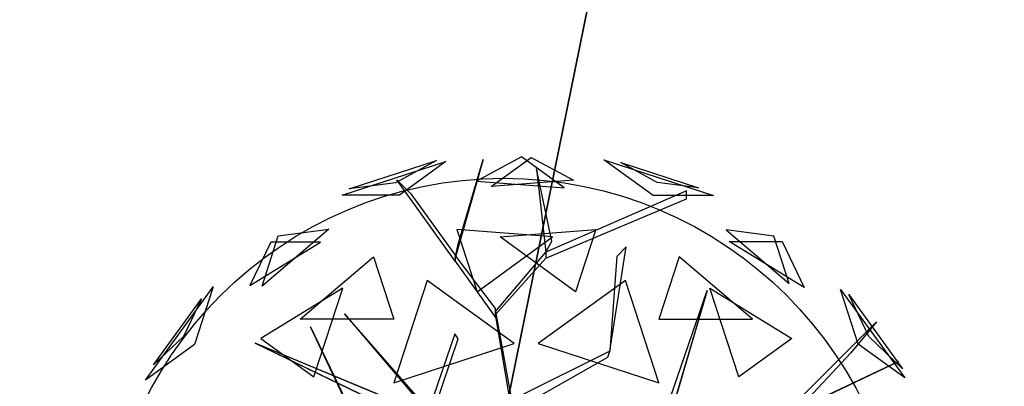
# Model space of a CAD drawing. Extents: x 22936 to 50368, y -4877 to 31080.
# Tile 592 of 601: x 47674 to 47981, y 6767 to 6881. Entities that reach past the tile are written whole.
import ezdxf

# ---------------------------------------------------------------- set-up
doc = ezdxf.new("R2010")
doc.units = 0
doc.layers.get('0').update_dxf_attribs({"linetype": 'CONTINUOUS'})
for name, color, linetype in [('00_TRACE_ARBRE', 3, 'CONTINUOUS'), ('00_TRACE_RDC', 241, 'CONTINUOUS'), ('08_AMENAGEMENTS_EXTERIEURS', 253, 'CONTINUOUS'), ('09_VEGETATION', 134, 'CONTINUOUS')]:
    doc.layers.add(name, color=color, linetype=linetype)

# ---------------------------------------------------------------- blocks, each defined once
blk = doc.blocks.new('TREE_GEOMETRIC_ROUND')
at = {"color": 7}
for p, q in [((73.1, 1727.2, 3565.9), (-113.8, 1626.2, 3265.8)), ((-53.5, 1603.3, 4661.7), (113.7, 1724.9, 4337.8)), ((250.8, 1598.1, 3199.5), (73.1, 1727.2, 3565.9)), ((113.7, 1724.9, 4337.8), (289.6, 1629.8, 4599.3)), ((-673.9, 1568, 4186.4), (-241.2, 1708.6, 4186.4)), ((-643.6, 1593.8, 3733.7), (-280.9, 1711.6, 3733.7)), ((-280.9, 1711.6, 3733.7), (-451.4, 1619.5, 3459.9)), ((-241.2, 1708.6, 4186.4), (-434.7, 1568, 4561.2)), ((-85.8, 1715.6, 3023), (-202.9, 1305.5, 3253.2)), ((-190.4, 1364.1, 3253.2), (-85.8, 1715.6, 3023)), ((620.5, 1566.6, 3316.1), (416.4, 1714.8, 3736.8)), ((416.4, 1714.8, 3736.8), (872.7, 1566.6, 3736.8)), ((638.1, 1620.9, 4415.9), (486, 1703.1, 4189.8)), ((486, 1703.1, 4189.8), (809.5, 1598, 4189.8)), ((136, 1677.9, 3577.5), (173.7, 1330.6, 3577.5)), ((198.8, 1376.7, 3650.7), (136, 1677.9, 3577.5)), ((-451.4, 1619.5, 3459.9), (-643.6, 1593.8, 3733.7)), ((-445.6, 1631.9, 3284.6), (-387.1, 1573.3, 3300.2)), ((-202.9, 1293, 3242.7), (-445.6, 1631.9, 3284.6)), ((-113.8, 1626.2, 3265.8), (250.8, 1598.1, 3199.5)), ((289.6, 1629.8, 4599.3), (-53.5, 1603.3, 4661.7)), ((809.5, 1598, 4189.8), (638.1, 1620.9, 4415.9)), ((-434.7, 1568, 4561.2), (-673.9, 1568, 4186.4)), ((-387.1, 1573.3, 3300.2), (-202.9, 1318.1, 3300.2)), ((759.5, 1585.9, 4205.1), (173.7, 1330.6, 3577.5)), ((872.7, 1566.6, 3736.8), (620.5, 1566.6, 3316.1)), ((759.5, 1552.4, 4205.1), (759.5, 1585.9, 4205.1)), ((173.7, 1305.5, 3608.8), (759.5, 1552.4, 4205.1)), ((-728.6, 1426.5, 3265.8), (-1007, 1189.4, 3199.5)), ((-1007, 1189.4, 3199.5), (-939.1, 1398.3, 3565.9)), ((-939.1, 1398.3, 3565.9), (-728.6, 1426.5, 3265.8)), ((-196.4, 1424.5, 2902.3), (-112.1, 1165, 2577.8)), ((202.6, 1393.7, 2829.7), (-196.4, 1424.5, 2902.3)), ((-112.1, 1165, 2577.8), (202.6, 1393.7, 2829.7)), ((-16.4, 1393.7, 5031.1), (382.6, 1424.5, 4958.5)), ((298.3, 1165, 5283), (-16.4, 1393.7, 5031.1)), ((382.6, 1424.5, 4958.5), (298.3, 1165, 5283)), ((925.3, 1423.3, 4599.3), (1187.4, 1200.2, 4661.7)), ((1123.5, 1396.8, 4337.8), (925.3, 1423.3, 4599.3)), ((1187.4, 1200.2, 4661.7), (1123.5, 1396.8, 4337.8)), ((-1057.1, 1192.3, 4599.3), (-763.9, 1372.5, 4661.7)), ((-970.7, 1372.5, 4337.8), (-1057.1, 1192.3, 4599.3)), ((-763.9, 1372.5, 4661.7), (-970.7, 1372.5, 4337.8)), ((-202.9, 1305.5, 3253.2), (-190.4, 1364.1, 3253.2)), ((173.7, 1330.6, 3577.5), (198.8, 1376.7, 3650.7)), ((440.3, 918.1, 4131.9), (508.8, 1353.2, 4822.3)), ((508.8, 1353.2, 4822.3), (469.9, 1312.8, 4644.5)), ((1249.6, 1183.3, 3265.8), (938.1, 1374.8, 3199.5)), ((938.1, 1374.8, 3199.5), (1157.7, 1374.8, 3565.9)), ((1157.7, 1374.8, 3565.9), (1249.6, 1183.3, 3265.8)), ((-847.9, 1052.3, 2829.7), (-543.2, 1311.8, 2902.3)), ((-543.2, 1311.8, 2902.3), (-458.8, 1052.3, 2577.8)), ((-35.6, 1096.3, 3315.9), (-202.9, 1318.1, 3300.2)), ((-202.9, 1318.1, 3300.2), (-202.9, 1293, 3242.7)), ((-35.6, 1083.8, 3300.2), (173.7, 1330.6, 3577.5)), ((173.7, 1330.6, 3577.5), (173.7, 1305.5, 3608.8)), ((469.9, 1312.8, 4644.5), (440.3, 918.1, 4074.4)), ((729.4, 1311.8, 4958.5), (645, 1052.3, 5283)), ((1034.1, 1052.3, 5031.1), (729.4, 1311.8, 4958.5)), ((-202.9, 1293, 3242.7), (-35.6, 1058.6, 3242.7)), ((173.7, 1305.5, 3608.8), (-35.6, 1071.2, 3326.4)), ((-319.5, 1213.2, 5178.3), (-458, 787, 5468.4)), ((43.2, 949.8, 5468.4), (-319.5, 1213.2, 5178.3)), ((505.7, 1213.2, 2682.5), (143.1, 949.8, 2392.4)), ((644.2, 787, 2392.4), (505.7, 1213.2, 2682.5)), ((-1491.6, 798.4, 3736.8), (-1209.6, 1186.5, 3736.8)), ((-1209.6, 1186.5, 3736.8), (-1287.6, 946.6, 3316.1)), ((-670.7, 1181.1, 5031.1), (-1011.6, 971.5, 4958.5)), ((-790.9, 811.1, 5283), (-670.7, 1181.1, 5031.1)), ((659.8, 629.4, 4074.4), (845.8, 1171, 4367.3)), ((845.8, 1171, 4367.3), (695.2, 658.9, 4126.7)), ((977.1, 811.1, 2577.8), (856.9, 1181.1, 2829.7)), ((856.9, 1181.1, 2829.7), (1197.9, 971.5, 2902.3)), ((1475, 947.5, 4561.2), (1401.1, 1175, 4186.4)), ((1401.1, 1175, 4186.4), (1668.5, 806.9, 4186.4)), ((1518.7, 979.3, 3459.9), (1435, 1154.1, 3733.7)), ((1435, 1154.1, 3733.7), (1659.1, 845.6, 3733.7)), ((-1458.9, 861, 4189.8), (-1259, 1136.1, 4189.8)), ((-1259, 1136.1, 4189.8), (-1333.8, 980.2, 4415.9)), ((-664.3, 1074, 5052.5), (-43.9, 347.3, 3886.1)), ((-664.3, 1074, 5042), (-664.3, 1074, 5052.5)), ((-43.9, 368.2, 3797.1), (-664.3, 1074, 5042)), ((-35.6, 1058.6, 3242.7), (-35.6, 1096.3, 3315.9)), ((-35.6, 1071.2, 3326.4), (-35.6, 1083.8, 3300.2)), ((-35.6, 1083.8, 3300.2), (43.9, 648.6, 2772)), ((43.9, 602.6, 2829.5), (-35.6, 1071.2, 3326.4)), ((-458.8, 1052.3, 2577.8), (-847.9, 1052.3, 2829.7)), ((645, 1052.3, 5283), (1034.1, 1052.3, 5031.1)), ((1157, 647.6, 3462.4), (1550.3, 1040.4, 3357.8)), ((1550.3, 1040.4, 3357.8), (1444.2, 912, 3431)), ((-804.6, 1020.4, 3023), (-546, 478.3, 3253.2)), ((-575, 530.8, 3253.2), (-804.6, 1020.4, 3023)), ((-204.6, 990.2, 4205.1), (-334, 613, 3577.5)), ((-191.1, 969.2, 4205.1), (-204.6, 990.2, 4205.1)), ((-1287.6, 946.6, 3316.1), (-1491.6, 798.4, 3736.8)), ((-1333.8, 980.2, 4415.9), (-1458.9, 861, 4189.8)), ((-345.2, 664.2, 3650.7), (-1035.9, 952.1, 3577.5)), ((-1035.9, 952.1, 3577.5), (-334, 613, 3577.5)), ((-1011.6, 971.5, 4958.5), (-790.9, 811.1, 5283)), ((-458, 787, 5468.4), (43.2, 949.8, 5468.4)), ((-317.6, 594, 3608.8), (-191.1, 969.2, 4205.1)), ((143.1, 949.8, 2392.4), (644.2, 787, 2392.4)), ((1197.9, 971.5, 2902.3), (977.1, 811.1, 2577.8)), ((1668.5, 806.9, 4186.4), (1475, 947.5, 4561.2)), ((1659.1, 845.6, 3733.7), (1518.7, 979.3, 3459.9)), ((440.3, 918.1, 4074.4), (61.4, 729.6, 2965.5)), ((432.8, 894.1, 4074.4), (440.3, 918.1, 4074.4)), ((440.3, 918.1, 4074.4), (440.3, 918.1, 4131.9)), ((1444.2, 912, 3431), (1228.9, 681.4, 3488.5)), ((43.9, 673.7, 2892.3), (432.8, 894.1, 4074.4)), ((504.8, 335.9, 3415.3), (1641.7, 875.3, 3593.2)), ((1641.7, 875.3, 3593.2), (504.8, 335.9, 3357.8))]:
    blk.add_line(p, q, dxfattribs=at)
mesh = blk.add_polyface(dxfattribs=at)
corners = [(73.1, 1727.2, 3565.9), (-113.8, 1626.2, 3265.8), (250.8, 1598.1, 3199.5)]
mesh.append_faces([[corners[k] for k in face] for face in [(0, 1, 2)]], dxfattribs={"color": 7})
mesh = blk.add_polyface(dxfattribs=at)
corners = [(-53.5, 1603.3, 4661.7), (113.7, 1724.9, 4337.8), (289.6, 1629.8, 4599.3)]
mesh.append_faces([[corners[k] for k in face] for face in [(0, 1, 2)]], dxfattribs={"color": 7})
mesh = blk.add_polyface(dxfattribs=at)
corners = [(-434.7, 1568, 4561.2), (-673.9, 1568, 4186.4), (-241.2, 1708.6, 4186.4)]
mesh.append_faces([[corners[k] for k in face] for face in [(0, 1, 2)]], dxfattribs={"color": 7})
mesh = blk.add_polyface(dxfattribs=at)
corners = [(-280.9, 1711.6, 3733.7), (-451.4, 1619.5, 3459.9), (-643.6, 1593.8, 3733.7)]
mesh.append_faces([[corners[k] for k in face] for face in [(0, 1, 2)]], dxfattribs={"color": 7})
mesh = blk.add_polyface(dxfattribs=at)
corners = [(-85.8, 1715.6, 3023), (-202.9, 1305.5, 3253.2), (-190.4, 1364.1, 3253.2)]
mesh.append_faces([[corners[k] for k in face] for face in [(0, 1, 2)]], dxfattribs={"color": 7})
mesh = blk.add_polyface(dxfattribs=at)
corners = [(872.7, 1566.6, 3736.8), (620.5, 1566.6, 3316.1), (416.4, 1714.8, 3736.8)]
mesh.append_faces([[corners[k] for k in face] for face in [(0, 1, 2)]], dxfattribs={"color": 7})
mesh = blk.add_polyface(dxfattribs=at)
corners = [(638.1, 1620.9, 4415.9), (486, 1703.1, 4189.8), (809.5, 1598, 4189.8)]
mesh.append_faces([[corners[k] for k in face] for face in [(0, 1, 2)]], dxfattribs={"color": 7})
mesh = blk.add_polyface(dxfattribs=at)
corners = [(136, 1677.9, 3577.5), (173.7, 1330.6, 3577.5), (198.8, 1376.7, 3650.7)]
mesh.append_faces([[corners[k] for k in face] for face in [(0, 1, 2)]], dxfattribs={"color": 7})
mesh = blk.add_polyface(dxfattribs=at)
corners = [(-939.1, 1398.3, 3565.9), (-728.6, 1426.5, 3265.8), (-1007, 1189.4, 3199.5)]
mesh.append_faces([[corners[k] for k in face] for face in [(0, 1, 2)]], dxfattribs={"color": 7})
mesh = blk.add_polyface(dxfattribs=at)
corners = [(-196.4, 1424.5, 2902.3), (-112.1, 1165, 2577.8), (202.6, 1393.7, 2829.7)]
mesh.append_faces([[corners[k] for k in face] for face in [(0, 1, 2)]], dxfattribs={"color": 7})
mesh = blk.add_polyface(dxfattribs=at)
corners = [(298.3, 1165, 5283), (-16.4, 1393.7, 5031.1), (382.6, 1424.5, 4958.5)]
mesh.append_faces([[corners[k] for k in face] for face in [(0, 1, 2)]], dxfattribs={"color": 7})
mesh = blk.add_polyface(dxfattribs=at)
corners = [(1187.4, 1200.2, 4661.7), (1123.5, 1396.8, 4337.8), (925.3, 1423.3, 4599.3)]
mesh.append_faces([[corners[k] for k in face] for face in [(0, 1, 2)]], dxfattribs={"color": 7})
mesh = blk.add_polyface(dxfattribs=at)
corners = [(-763.9, 1372.5, 4661.7), (-970.7, 1372.5, 4337.8), (-1057.1, 1192.3, 4599.3)]
mesh.append_faces([[corners[k] for k in face] for face in [(0, 1, 2)]], dxfattribs={"color": 7})
mesh = blk.add_polyface(dxfattribs=at)
corners = [(1157.7, 1374.8, 3565.9), (1249.6, 1183.3, 3265.8), (938.1, 1374.8, 3199.5)]
mesh.append_faces([[corners[k] for k in face] for face in [(0, 1, 2)]], dxfattribs={"color": 7})
mesh = blk.add_polyface(dxfattribs=at)
corners = [(-543.2, 1311.8, 2902.3), (-458.8, 1052.3, 2577.8), (-847.9, 1052.3, 2829.7)]
mesh.append_faces([[corners[k] for k in face] for face in [(0, 1, 2)]], dxfattribs={"color": 7})
mesh = blk.add_polyface(dxfattribs=at)
corners = [(645, 1052.3, 5283), (1034.1, 1052.3, 5031.1), (729.4, 1311.8, 4958.5)]
mesh.append_faces([[corners[k] for k in face] for face in [(0, 1, 2)]], dxfattribs={"color": 7})
mesh = blk.add_polyface(dxfattribs=at)
corners = [(43.2, 949.8, 5468.4), (-319.5, 1213.2, 5178.3), (-458, 787, 5468.4)]
mesh.append_faces([[corners[k] for k in face] for face in [(0, 1, 2)]], dxfattribs={"color": 7})
mesh = blk.add_polyface(dxfattribs=at)
corners = [(644.2, 787, 2392.4), (505.7, 1213.2, 2682.5), (143.1, 949.8, 2392.4)]
mesh.append_faces([[corners[k] for k in face] for face in [(0, 1, 2)]], dxfattribs={"color": 7})
mesh = blk.add_polyface(dxfattribs=at)
corners = [(-1209.6, 1186.5, 3736.8), (-1287.6, 946.6, 3316.1), (-1491.6, 798.4, 3736.8)]
mesh.append_faces([[corners[k] for k in face] for face in [(0, 1, 2)]], dxfattribs={"color": 7})
mesh = blk.add_polyface(dxfattribs=at)
corners = [(-670.7, 1181.1, 5031.1), (-1011.6, 971.5, 4958.5), (-790.9, 811.1, 5283)]
mesh.append_faces([[corners[k] for k in face] for face in [(0, 1, 2)]], dxfattribs={"color": 7})
mesh = blk.add_polyface(dxfattribs=at)
corners = [(845.8, 1171, 4367.3), (695.2, 658.9, 4126.7), (659.8, 629.4, 4074.4)]
mesh.append_faces([[corners[k] for k in face] for face in [(0, 1, 2)]], dxfattribs={"color": 7})
mesh = blk.add_polyface(dxfattribs=at)
corners = [(1197.9, 971.5, 2902.3), (977.1, 811.1, 2577.8), (856.9, 1181.1, 2829.7)]
mesh.append_faces([[corners[k] for k in face] for face in [(0, 1, 2)]], dxfattribs={"color": 7})
mesh = blk.add_polyface(dxfattribs=at)
corners = [(1401.1, 1175, 4186.4), (1668.5, 806.9, 4186.4), (1475, 947.5, 4561.2)]
mesh.append_faces([[corners[k] for k in face] for face in [(0, 1, 2)]], dxfattribs={"color": 7})
mesh = blk.add_polyface(dxfattribs=at)
corners = [(1435, 1154.1, 3733.7), (1659.1, 845.6, 3733.7), (1518.7, 979.3, 3459.9)]
mesh.append_faces([[corners[k] for k in face] for face in [(0, 1, 2)]], dxfattribs={"color": 7})
mesh = blk.add_polyface(dxfattribs=at)
corners = [(-1259, 1136.1, 4189.8), (-1333.8, 980.2, 4415.9), (-1458.9, 861, 4189.8)]
mesh.append_faces([[corners[k] for k in face] for face in [(0, 1, 2)]], dxfattribs={"color": 7})
mesh = blk.add_polyface(dxfattribs=at)
corners = [(-804.6, 1020.4, 3023), (-546, 478.3, 3253.2), (-575, 530.8, 3253.2)]
mesh.append_faces([[corners[k] for k in face] for face in [(0, 1, 2)]], dxfattribs={"color": 7})
mesh = blk.add_polyface(dxfattribs=at)
corners = [(-345.2, 664.2, 3650.7), (-1035.9, 952.1, 3577.5), (-334, 613, 3577.5)]
mesh.append_faces([[corners[k] for k in face] for face in [(0, 1, 2)]], dxfattribs={"color": 7})
mesh = blk.add_polyface(dxfattribs=at)
corners = [(1641.7, 875.3, 3593.2), (504.8, 335.9, 3357.8), (504.8, 335.9, 3415.3)]
mesh.append_faces([[corners[k] for k in face] for face in [(0, 1, 2)]], dxfattribs={"color": 7})
blk = doc.blocks.new('ARBRE_SIMPLE')
for radius in [250, 17.5]:
    blk.add_circle((0, 0), radius)
blk = doc.blocks.new('GROUPER_1')
at = {"layer": '00_TRACE_ARBRE', "xscale": 0.5, "yscale": 0.5, "zscale": 0.5, "rotation": 10.53798942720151}
blk.add_blockref('ARBRE_SIMPLE', (6210.82, 7318.12), dxfattribs=at)
blk = doc.blocks.new('GROUPER_2')
at = {"layer": '00_TRACE_RDC'}
blk.add_blockref('GROUPER_1', (12098.99, 4265.72), dxfattribs=at)
blk = doc.blocks.new('GROUPER_17')
at = {"layer": '08_AMENAGEMENTS_EXTERIEURS'}
mesh = blk.add_polyface(dxfattribs=at)
corners = [(16.45, 1860.4), (0, 1328), (0, 1844.55), (1795, 1328), (33.02, 1876.27), (49.71, 1892.12), (66.55, 1907.89), (83.55, 1923.55), (100.74, 1939.04), (118.11, 1954.33), (135.7, 1969.37), (153.53, 1984.11), (171.6, 1998.5), (189.93, 2012.5), (208.55, 2026.07), (227.46, 2039.16), (246.69, 2051.72), (266.25, 2063.72), (286.11, 2075.18), (306.26, 2086.08), (326.69, 2096.46), (347.37, 2106.3), (368.28, 2115.64), (389.4, 2124.46), (410.72, 2132.79), (432.21, 2140.64), (453.87, 2148), (475.66, 2154.9), (497.57, 2161.34), (519.59, 2167.33), (541.68, 2172.89), (563.84, 2178.01), (586.04, 2182.71), (608.27, 2187), (630.51, 2190.89), (652.73, 2194.39), (674.92, 2197.5), (697.06, 2200.25), (719.14, 2202.62), (741.15, 2204.62), (763.1, 2206.23), (785, 2207.43), (806.84, 2208.22), (828.63, 2208.57), (850.38, 2208.48), (872.08, 2207.93), (893.75, 2206.9), (915.39, 2205.39), (936.99, 2203.38), (958.57, 2200.86), (980.13, 2197.81), (1001.67, 2194.22), (1023.19, 2190.07), (1044.71, 2185.36), (1066.22, 2180.06), (1087.73, 2174.17), (1109.23, 2167.67), (1130.75, 2160.55), (1152.27, 2152.79), (1173.81, 2144.38), (1195.36, 2135.31), (1216.93, 2125.59), (1238.5, 2115.38), (1260.06, 2104.88), (1281.58, 2094.27), (1303.04, 2083.75), (1324.43, 2073.52), (1345.72, 2063.77), (1366.89, 2054.69), (1387.93, 2046.48), (1408.82, 2039.32), (1429.54, 2033.42), (1450.06, 2028.98), (1470.36, 2026.17), (1490.44, 2025.2), (1510.26, 2026.26), (1529.82, 2029.54), (1549.07, 2035.18), (1567.96, 2043.07), (1586.43, 2053.03), (1604.39, 2064.91), (1621.79, 2078.53), (1638.55, 2093.74), (1654.6, 2110.37), (1669.89, 2128.24), (1684.32, 2147.2), (1697.85, 2167.08), (1710.39, 2187.71), (1721.89, 2208.92), (1732.26, 2230.56), (1741.45, 2252.45), (1749.38, 2274.43), (1756.03, 2296.38), (1761.5, 2318.27), (1765.9, 2340.13), (1769.36, 2361.94), (1771.99, 2383.72), (1773.91, 2405.46), (1775.24, 2427.19), (1776.09, 2448.89), (1776.59, 2470.58), (1776.85, 2492.26), (1777, 2513.93), (2395.68, 2513.93), (1845, 75), (1845, 0), (1332.44, 6187.9), (953.84, 4324.79), (744.56, 6114.92), (1503.53, 4690.87), (1872.82, 4324.79), (2843.74, 4811.2), (2680.87, 4187.05), (193.79, -1456.02), (188.09, -1836.1), (174.84, -1645.82), (233.16, -2021.44), (244.41, -1272.11), (308.78, -2196.56), (325.25, -1099.34), (412.78, -2356.46), (434, -942.64), (3662.14, -2801.42), (567.57, -806.46), (722.14, -694.7), (893.31, -610.54), (1076.21, -556.38), (1155.38, -537.12), (1232.99, -512.33), (1308.66, -482.14), (1382.02, -446.69), (1452.7, -406.15), (1520.35, -360.74), (1584.63, -310.68), (1645.22, -256.21), (1701.82, -197.6), (1754.16, -135.16), (1801.96, -69.18), (1795, 75)]
mesh.append_faces([[corners[k] for k in face] for face in [(0, 1, 2), (106, 107, 108), (113, 114, 115)]], dxfattribs={"vtx0": -1})
mesh.append_faces([[corners[k] for k in face] for face in [(1, 0, 3), (104, 103, 105), (107, 109, 110), (110, 111, 112), (114, 113, 116), (116, 117, 118), (118, 119, 120), (120, 121, 122), (122, 112, 111)]], dxfattribs={"vtx0": -1, "vtx1": -1})
mesh.append_faces([[corners[k] for k in face] for face in [(3, 103, 104), (122, 105, 103)]], dxfattribs={"vtx0": -1, "vtx1": -1, "vtx2": -1})
mesh.append_faces([[corners[k] for k in face] for face in [(3, 0, 4), (3, 4, 5), (3, 5, 6), (3, 6, 7), (3, 7, 8), (3, 8, 9), (3, 9, 10), (3, 10, 11), (3, 11, 12), (3, 12, 13), (3, 13, 14), (3, 14, 15), (3, 15, 16), (3, 16, 17), (3, 17, 18), (3, 18, 19), (3, 19, 20), (3, 20, 21), (3, 21, 22), (3, 22, 23), (3, 23, 24), (3, 24, 25), (3, 25, 26), (3, 26, 27), (3, 27, 28), (3, 28, 29), (3, 29, 30), (3, 30, 31), (3, 31, 32), (3, 32, 33), (3, 33, 34), (3, 34, 35), (3, 35, 36), (3, 36, 37), (3, 37, 38), (3, 38, 39), (3, 39, 40), (3, 40, 41), (3, 41, 42), (3, 42, 43), (3, 43, 44), (3, 44, 45), (3, 45, 46), (3, 46, 47), (3, 47, 48), (3, 48, 49), (3, 49, 50), (3, 50, 51), (3, 51, 52), (3, 52, 53), (3, 53, 54), (3, 54, 55), (3, 55, 56), (3, 56, 57), (3, 57, 58), (3, 58, 59), (3, 59, 60), (3, 60, 61), (3, 61, 62), (3, 62, 63), (3, 63, 64), (3, 64, 65), (3, 65, 66), (3, 66, 67), (3, 67, 68), (3, 68, 69), (3, 69, 70), (3, 70, 71), (3, 71, 72), (3, 72, 73), (3, 73, 74), (3, 74, 75), (3, 75, 76), (3, 76, 77), (3, 77, 78), (3, 78, 79), (3, 79, 80), (3, 80, 81), (3, 81, 82), (3, 82, 83), (3, 83, 84), (3, 84, 85), (3, 85, 86), (3, 86, 87), (3, 87, 88), (3, 88, 89), (3, 89, 90), (3, 90, 91), (3, 91, 92), (3, 92, 93), (3, 93, 94), (3, 94, 95), (3, 95, 96), (3, 96, 97), (3, 97, 98), (3, 98, 99), (3, 99, 100), (3, 100, 101), (3, 101, 102), (3, 102, 103), (107, 106, 109), (110, 109, 111), (116, 113, 117), (118, 117, 119), (120, 119, 121), (122, 121, 123), (122, 123, 124), (122, 124, 125), (122, 125, 126), (122, 126, 127), (122, 127, 128), (122, 128, 129), (122, 129, 130), (122, 130, 131), (122, 131, 132), (122, 132, 133), (122, 133, 134), (122, 134, 135), (122, 135, 136), (122, 136, 137), (122, 137, 105), (122, 103, 112)]], dxfattribs={"vtx0": -1, "vtx2": -1})
mesh.append_faces([[corners[k] for k in face] for face in [(104, 138, 3)]], dxfattribs={"vtx2": -1})
blk = doc.blocks.new('GROUPER_122')
at = {"layer": '08_AMENAGEMENTS_EXTERIEURS'}
mesh = blk.add_polyface(dxfattribs=at)
corners = [(4865.77, 2632.41), (4440.58, 2433.55), (4420.06, 2562.46), (4529.79, 1059.49), (4741, 1059.49), (5029.79, 1059.49), (4894.7, 2450.68), (5779.35, 2591.51), (6882.55, 501.38), (5029.79, 501.38), (5988.63, 801.38), (6907.61, 801.38), (7602.54, 0), (6819.83, 133.42), (7715.66, 663.64), (3404.37, 2268.59), (164, 668.17), (0, 1757.09), (2762.33, 1059.49)]
mesh.append_faces([[corners[k] for k in face] for face in [(0, 1, 2), (5, 8, 9), (8, 12, 13), (12, 11, 14), (15, 16, 17)]], dxfattribs={"vtx0": -1})
mesh.append_faces([[corners[k] for k in face] for face in [(3, 0, 4), (4, 0, 5), (10, 5, 7), (16, 15, 18), (18, 15, 3)]], dxfattribs={"vtx0": -1, "vtx1": -1})
mesh.append_faces([[corners[k] for k in face] for face in [(1, 0, 3), (8, 5, 10), (12, 8, 11)]], dxfattribs={"vtx0": -1, "vtx1": -1, "vtx2": -1})
mesh.append_faces([[corners[k] for k in face] for face in [(5, 0, 6), (5, 6, 7), (8, 10, 11), (3, 15, 1)]], dxfattribs={"vtx0": -1, "vtx2": -1})

msp = doc.modelspace()

# ---------------------------------------------------------------- block references
at = {"layer": '00_TRACE_RDC'}
msp.add_blockref('GROUPER_2', (29515.15, -4876.93), dxfattribs=at)
at = {"layer": '08_AMENAGEMENTS_EXTERIEURS', "color": 54}
msp.add_blockref('GROUPER_17', (46706.19, 1619.93), dxfattribs=at)
at = {"layer": '08_AMENAGEMENTS_EXTERIEURS', "color": 9}
msp.add_blockref('GROUPER_122', (41671.41, 5143.34), dxfattribs=at)
at = {"layer": '09_VEGETATION', "xscale": 0.075, "yscale": 0.075, "zscale": 0.075}
msp.add_blockref('TREE_GEOMETRIC_ROUND', (47825.07, 6709.06), dxfattribs=at)

doc.saveas('drawing.dxf')
